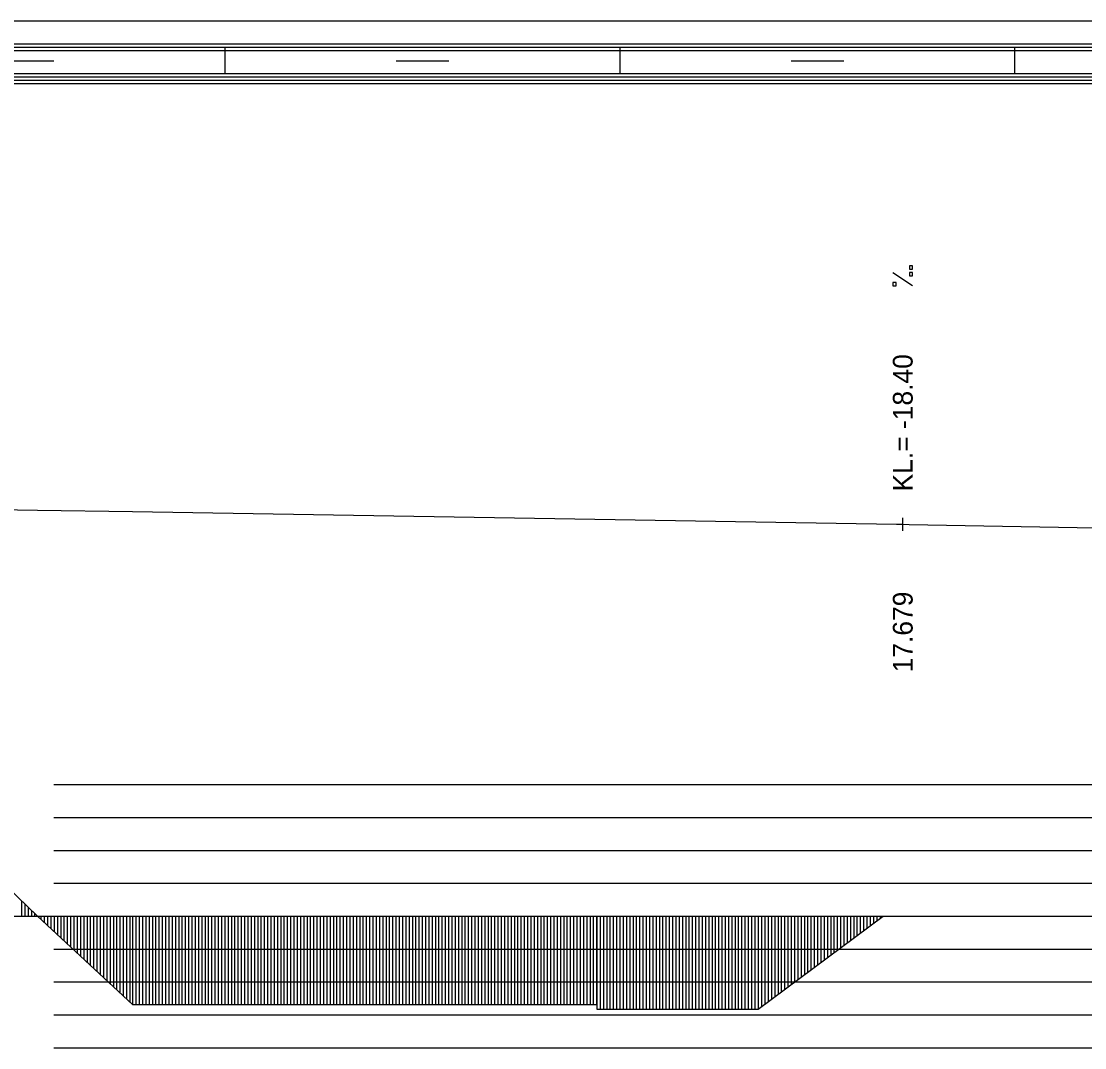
# Model space of a CAD drawing. Extents: x 2 to 10148, y 0 to 380.
# Drawn here: x 1999.5 to 2080.3, y 302 to 380 of the extents above; entities that cross this region are included whole.
import ezdxf

# ---------------------------------------------------------------- set-up
doc = ezdxf.new("R2010")
doc.units = 0
for name, color, linetype in [('NIVELETA_CARA', 7, 'Continuous'), ('NIVELETA_TEXT', 7, 'Continuous'), ('RAM', 7, 'Continuous'), ('ZRYCHL_CARA_C', 7, 'Continuous'), ('ZRYCHL_RASTR', 7, 'Continuous')]:
    doc.layers.add(name, color=color, linetype=linetype)

msp = doc.modelspace()

# ---------------------------------------------------------------- linework, layer by layer
at = {"layer": 'NIVELETA_CARA'}
for p, q in [((1992.806, 342.986), (2000.759, 342.856)), ((2000.759, 342.856), (2007.973, 342.738)), ((2007.973, 342.738), (2065.998, 341.783)), ((2065.998, 341.783), (2066.482, 341.775)), ((2066.482, 341.275), (2066.482, 342.275)), ((2066.482, 341.775), (2066.966, 341.766)), ((2066.966, 341.766), (2081.147, 341.505))]:
    msp.add_line(p, q, dxfattribs=at)
at = {"layer": 'NIVELETA_TEXT'}
for p, q in [((2067.23, 361.418), (2066.983, 361.418)), ((2066.983, 361.418), (2066.983, 361.175)), ((2066.983, 361.175), (2066.987, 361.171)), ((2066.983, 361.171), (2067.23, 361.171)), ((2067.23, 361.171), (2067.23, 361.418)), ((2067.229, 359.902), (2065.735, 360.893)), ((2067.23, 360.907), (2066.983, 360.907)), ((2066.983, 360.907), (2066.983, 360.664)), ((2066.983, 360.664), (2066.987, 360.659)), ((2066.983, 360.659), (2067.23, 360.659)), ((2067.23, 360.659), (2067.23, 360.907)), ((2065.983, 360.15), (2065.735, 360.15)), ((2065.735, 360.15), (2065.735, 359.907)), ((2065.735, 359.907), (2065.74, 359.902)), ((2065.735, 359.902), (2065.983, 359.902)), ((2065.983, 359.902), (2065.983, 360.15))]:
    msp.add_line(p, q, dxfattribs=at)
at = {"layer": 'RAM'}
for p, q in [((2170.827, 380), (1850.83, 380)), ((2170.827, 378.25), (1850.83, 378.25)), ((2170.827, 378), (1850.83, 378)), ((2170.827, 377.75), (1850.83, 377.75)), ((2015, 376), (2015, 378)), ((2045, 376), (2045, 378)), ((2075, 376), (2075, 378)), ((1998, 377), (2002, 377)), ((2028, 377), (2032, 377)), ((2058, 377), (2062, 377)), ((2170.827, 376), (1850.83, 376)), ((2170.827, 375.75), (1850.83, 375.75)), ((2170.827, 375.5), (1850.83, 375.5)), ((2170.827, 375.25), (1850.83, 375.25))]:
    msp.add_line(p, q, dxfattribs=at)
at = {"layer": 'ZRYCHL_CARA_C'}
for p, q in [((1992.806, 319.645), (2000.759, 312)), ((1999.556, 312), (1999.555, 313.156)), ((1999.806, 312), (1999.806, 312.915)), ((2000.056, 312), (2000.057, 312.675)), ((1850.83, 312), (2170.827, 312)), ((2000.306, 312), (2000.306, 312.435)), ((2000.556, 312), (2000.556, 312.195)), ((2000.759, 312), (2007.973, 305.287)), ((2001.009, 312), (2001.009, 311.767)), ((2001.259, 312), (2001.259, 311.535)), ((2001.509, 312), (2001.509, 311.302)), ((2001.759, 312), (2001.759, 311.069)), ((2002.009, 312), (2002.009, 310.837)), ((2002.259, 312), (2002.259, 310.604)), ((2002.509, 312), (2002.509, 310.372)), ((2002.759, 312), (2002.759, 310.139)), ((2003.009, 312), (2003.009, 309.906)), ((2003.259, 312), (2003.259, 309.674)), ((2003.509, 312), (2003.509, 309.441)), ((2003.759, 312), (2003.759, 309.208)), ((2004.009, 312), (2004.009, 308.976)), ((2004.259, 312), (2004.259, 308.743)), ((2004.509, 312), (2004.509, 308.511)), ((2004.759, 312), (2004.759, 308.278)), ((2005.009, 312), (2005.009, 308.045)), ((2005.259, 312), (2005.259, 307.813)), ((2005.509, 312), (2005.509, 307.58)), ((2005.759, 312), (2005.759, 307.347)), ((2006.009, 312), (2006.009, 307.115)), ((2006.259, 312), (2006.259, 306.882)), ((2006.509, 312), (2006.509, 306.649)), ((2006.759, 312), (2006.759, 306.417)), ((2007.009, 312), (2007.009, 306.184)), ((2007.259, 312), (2007.259, 305.952)), ((2007.509, 312), (2007.509, 305.719)), ((2007.759, 312), (2007.759, 305.486)), ((2007.973, 312), (2007.973, 305.287)), ((2008.223, 312), (2008.223, 305.287)), ((2008.473, 312), (2008.473, 305.287)), ((2008.723, 312), (2008.723, 305.287)), ((2008.973, 312), (2008.973, 305.287)), ((2009.223, 312), (2009.223, 305.287)), ((2009.473, 312), (2009.473, 305.287)), ((2009.723, 312), (2009.723, 305.287)), ((2009.973, 312), (2009.973, 305.287)), ((2010.223, 312), (2010.223, 305.287)), ((2010.473, 312), (2010.473, 305.287)), ((2010.723, 312), (2010.723, 305.287)), ((2010.973, 312), (2010.973, 305.287)), ((2011.223, 312), (2011.223, 305.287)), ((2011.473, 312), (2011.473, 305.287)), ((2011.723, 312), (2011.723, 305.287)), ((2011.973, 312), (2011.973, 305.287)), ((2012.223, 312), (2012.223, 305.287)), ((2012.473, 312), (2012.473, 305.287)), ((2012.723, 312), (2012.723, 305.287)), ((2012.973, 312), (2012.973, 305.287)), ((2013.223, 312), (2013.223, 305.287)), ((2013.473, 312), (2013.473, 305.287)), ((2013.723, 312), (2013.723, 305.287)), ((2013.973, 312), (2013.973, 305.287)), ((2014.223, 312), (2014.223, 305.287)), ((2014.473, 312), (2014.473, 305.287)), ((2014.723, 312), (2014.723, 305.287)), ((2014.973, 312), (2014.973, 305.287)), ((2015.223, 312), (2015.223, 305.287)), ((2015.473, 312), (2015.473, 305.287)), ((2015.723, 312), (2015.723, 305.287)), ((2015.973, 312), (2015.973, 305.287)), ((2016.223, 312), (2016.223, 305.287)), ((2016.473, 312), (2016.473, 305.287)), ((2016.723, 312), (2016.723, 305.287)), ((2016.973, 312), (2016.973, 305.287)), ((2017.223, 312), (2017.223, 305.287)), ((2017.473, 312), (2017.473, 305.287)), ((2017.723, 312), (2017.723, 305.287)), ((2017.973, 312), (2017.973, 305.287)), ((2018.223, 312), (2018.223, 305.287)), ((2018.473, 312), (2018.473, 305.287)), ((2018.723, 312), (2018.723, 305.287)), ((2018.973, 312), (2018.973, 305.287)), ((2019.223, 312), (2019.223, 305.287)), ((2019.473, 312), (2019.473, 305.287)), ((2019.723, 312), (2019.723, 305.287)), ((2019.973, 312), (2019.973, 305.287)), ((2020.223, 312), (2020.223, 305.287)), ((2020.473, 312), (2020.473, 305.287)), ((2020.723, 312), (2020.723, 305.287)), ((2020.973, 312), (2020.973, 305.287)), ((2021.223, 312), (2021.223, 305.287)), ((2021.473, 312), (2021.473, 305.287)), ((2021.723, 312), (2021.723, 305.287)), ((2021.973, 312), (2021.973, 305.287)), ((2022.223, 312), (2022.223, 305.287)), ((2022.473, 312), (2022.473, 305.287)), ((2022.723, 312), (2022.723, 305.287)), ((2022.973, 312), (2022.973, 305.287)), ((2023.223, 312), (2023.223, 305.287)), ((2023.473, 312), (2023.473, 305.287)), ((2023.723, 312), (2023.723, 305.287)), ((2023.973, 312), (2023.973, 305.287)), ((2024.223, 312), (2024.223, 305.287)), ((2024.473, 312), (2024.473, 305.287)), ((2024.723, 312), (2024.723, 305.287)), ((2024.973, 312), (2024.973, 305.287)), ((2025.223, 312), (2025.223, 305.287)), ((2025.473, 312), (2025.473, 305.287)), ((2025.723, 312), (2025.723, 305.287)), ((2025.973, 312), (2025.973, 305.287)), ((2026.223, 312), (2026.223, 305.287)), ((2026.473, 312), (2026.473, 305.287)), ((2026.723, 312), (2026.723, 305.287)), ((2026.973, 312), (2026.973, 305.287)), ((2027.223, 312), (2027.223, 305.287)), ((2027.473, 312), (2027.473, 305.287)), ((2027.723, 312), (2027.723, 305.287)), ((2027.973, 312), (2027.973, 305.287)), ((2028.223, 312), (2028.223, 305.287)), ((2028.473, 312), (2028.473, 305.287)), ((2028.723, 312), (2028.723, 305.287)), ((2028.973, 312), (2028.973, 305.287)), ((2029.223, 312), (2029.223, 305.287)), ((2029.473, 312), (2029.473, 305.287)), ((2029.723, 312), (2029.723, 305.287)), ((2029.973, 312), (2029.973, 305.287)), ((2030.223, 312), (2030.223, 305.287)), ((2030.473, 312), (2030.473, 305.287)), ((2030.723, 312), (2030.723, 305.287)), ((2030.973, 312), (2030.973, 305.287)), ((2031.223, 312), (2031.223, 305.287)), ((2031.473, 312), (2031.473, 305.287)), ((2031.723, 312), (2031.723, 305.287)), ((2031.973, 312), (2031.973, 305.287)), ((2032.223, 312), (2032.223, 305.287)), ((2032.473, 312), (2032.473, 305.287)), ((2032.723, 312), (2032.723, 305.287)), ((2032.973, 312), (2032.973, 305.287)), ((2033.223, 312), (2033.223, 305.287)), ((2033.473, 312), (2033.473, 305.287)), ((2033.723, 312), (2033.723, 305.287)), ((2033.973, 312), (2033.973, 305.287)), ((2034.223, 312), (2034.223, 305.287)), ((2034.473, 312), (2034.473, 305.287)), ((2034.723, 312), (2034.723, 305.287)), ((2034.973, 312), (2034.973, 305.287)), ((2035.223, 312), (2035.223, 305.287)), ((2035.473, 312), (2035.473, 305.287)), ((2035.723, 312), (2035.723, 305.287)), ((2035.973, 312), (2035.973, 305.287)), ((2036.223, 312), (2036.223, 305.287)), ((2036.473, 312), (2036.473, 305.287)), ((2036.723, 312), (2036.723, 305.287)), ((2036.973, 312), (2036.973, 305.287)), ((2037.223, 312), (2037.223, 305.287)), ((2037.473, 312), (2037.473, 305.287)), ((2037.723, 312), (2037.723, 305.287)), ((2037.973, 312), (2037.973, 305.287)), ((2038.223, 312), (2038.223, 305.287)), ((2038.473, 312), (2038.473, 305.287)), ((2038.723, 312), (2038.723, 305.287)), ((2038.973, 312), (2038.973, 305.287)), ((2039.223, 312), (2039.223, 305.287)), ((2039.473, 312), (2039.473, 305.287)), ((2039.723, 312), (2039.723, 305.287)), ((2039.973, 312), (2039.973, 305.287)), ((2040.223, 312), (2040.223, 305.287)), ((2040.473, 312), (2040.473, 305.287)), ((2040.723, 312), (2040.723, 305.287)), ((2040.973, 312), (2040.973, 305.287)), ((2041.223, 312), (2041.223, 305.287)), ((2041.473, 312), (2041.473, 305.287)), ((2041.723, 312), (2041.723, 305.287)), ((2041.973, 312), (2041.973, 305.287)), ((2042.223, 312), (2042.223, 305.287)), ((2042.473, 312), (2042.473, 305.287)), ((2042.723, 312), (2042.723, 305.287)), ((2042.973, 312), (2042.973, 305.287)), ((2043.223, 312), (2043.223, 305.287)), ((2043.239, 312), (2043.239, 304.929)), ((2043.489, 312), (2043.489, 304.929)), ((2043.739, 312), (2043.739, 304.929)), ((2043.989, 312), (2043.989, 304.929)), ((2044.239, 312), (2044.239, 304.929)), ((2044.489, 312), (2044.489, 304.929)), ((2044.739, 312), (2044.739, 304.929)), ((2044.989, 312), (2044.989, 304.929)), ((2045.239, 312), (2045.239, 304.929)), ((2045.489, 312), (2045.489, 304.929)), ((2045.739, 312), (2045.739, 304.929)), ((2045.989, 312), (2045.989, 304.929)), ((2046.239, 312), (2046.239, 304.929)), ((2046.489, 312), (2046.489, 304.929)), ((2046.739, 312), (2046.739, 304.929)), ((2046.989, 312), (2046.989, 304.929)), ((2047.239, 312), (2047.239, 304.929)), ((2047.489, 312), (2047.489, 304.929)), ((2047.739, 312), (2047.739, 304.929)), ((2047.989, 312), (2047.989, 304.929)), ((2048.239, 312), (2048.239, 304.929)), ((2048.489, 312), (2048.489, 304.929)), ((2048.739, 312), (2048.739, 304.929)), ((2048.989, 312), (2048.989, 304.929)), ((2049.239, 312), (2049.239, 304.929)), ((2049.489, 312), (2049.489, 304.929)), ((2049.739, 312), (2049.739, 304.929)), ((2049.989, 312), (2049.989, 304.929)), ((2050.239, 312), (2050.239, 304.929)), ((2050.489, 312), (2050.489, 304.929)), ((2050.739, 312), (2050.739, 304.929)), ((2050.989, 312), (2050.989, 304.929)), ((2051.239, 312), (2051.239, 304.929)), ((2051.489, 312), (2051.489, 304.929)), ((2051.739, 312), (2051.739, 304.929)), ((2051.989, 312), (2051.989, 304.929)), ((2052.239, 312), (2052.239, 304.929)), ((2052.489, 312), (2052.489, 304.929)), ((2052.739, 312), (2052.739, 304.929)), ((2052.989, 312), (2052.989, 304.929)), ((2053.239, 312), (2053.239, 304.929)), ((2053.489, 312), (2053.489, 304.929)), ((2053.739, 312), (2053.739, 304.929)), ((2053.989, 312), (2053.989, 304.929)), ((2054.239, 312), (2054.239, 304.929)), ((2054.489, 312), (2054.489, 304.929)), ((2054.739, 312), (2054.739, 304.929)), ((2054.989, 312), (2054.989, 304.929)), ((2055.239, 312), (2055.239, 304.929)), ((2055.489, 312), (2055.489, 304.929)), ((2055.504, 312), (2055.504, 304.929)), ((2055.504, 304.929), (2065.004, 312)), ((2055.754, 312), (2055.754, 305.115)), ((2056.004, 312), (2056.004, 305.301)), ((2056.254, 312), (2056.254, 305.487)), ((2056.504, 312), (2056.504, 305.673)), ((2056.754, 312), (2056.754, 305.859)), ((2057.004, 312), (2057.004, 306.045)), ((2057.254, 312), (2057.254, 306.231)), ((2057.504, 312), (2057.504, 306.417)), ((2057.754, 312), (2057.754, 306.603)), ((2058.004, 312), (2058.004, 306.789)), ((2058.254, 312), (2058.254, 306.976)), ((2058.504, 312), (2058.504, 307.162)), ((2058.754, 312), (2058.754, 307.348)), ((2059.004, 312), (2059.004, 307.534)), ((2059.254, 312), (2059.254, 307.72)), ((2059.504, 312), (2059.504, 307.906)), ((2059.754, 312), (2059.754, 308.092)), ((2060.004, 312), (2060.004, 308.278)), ((2060.254, 312), (2060.254, 308.464)), ((2060.504, 312), (2060.504, 308.65)), ((2060.754, 312), (2060.754, 308.836)), ((2061.004, 312), (2061.004, 309.023)), ((2061.254, 312), (2061.254, 309.209)), ((2061.504, 312), (2061.504, 309.395)), ((2061.754, 312), (2061.754, 309.581)), ((2062.004, 312), (2062.004, 309.767)), ((2062.254, 312), (2062.254, 309.953)), ((2062.504, 312), (2062.504, 310.139)), ((2062.754, 312), (2062.754, 310.325)), ((2063.004, 312), (2063.004, 310.511)), ((2063.254, 312), (2063.254, 310.697)), ((2063.504, 312), (2063.504, 310.883)), ((2063.754, 312), (2063.754, 311.07)), ((2064.004, 312), (2064.004, 311.256)), ((2064.254, 312), (2064.254, 311.442)), ((2064.504, 312), (2064.504, 311.628)), ((2064.754, 312), (2064.754, 311.814)), ((2007.973, 305.287), (2043.239, 305.287)), ((2043.239, 305.287), (2043.239, 304.929)), ((2043.239, 304.929), (2055.504, 304.929))]:
    msp.add_line(p, q, dxfattribs=at)
at = {"layer": 'ZRYCHL_RASTR'}
for p, q in [((2002, 322), (2249.572, 322)), ((2002, 319.5), (2249.572, 319.5)), ((2002, 317), (2249.559, 317)), ((2002, 314.5), (2249.559, 314.5)), ((2002, 309.5), (2197.941, 309.5)), ((2002, 307), (2197.849, 307)), ((2002, 304.5), (2197.765, 304.5)), ((2002, 302), (2197.984, 302))]:
    msp.add_line(p, q, dxfattribs=at)

# ---------------------------------------------------------------- texts
at = {"layer": 'NIVELETA_TEXT'}
for s, p in [('KL.= -18.40', (2067.232, 344.275)), ('17.679', (2067.232, 330.525))]:
    msp.add_text(s, height=1.5, rotation=90, dxfattribs=at).set_placement(p)

doc.saveas('drawing.dxf')
